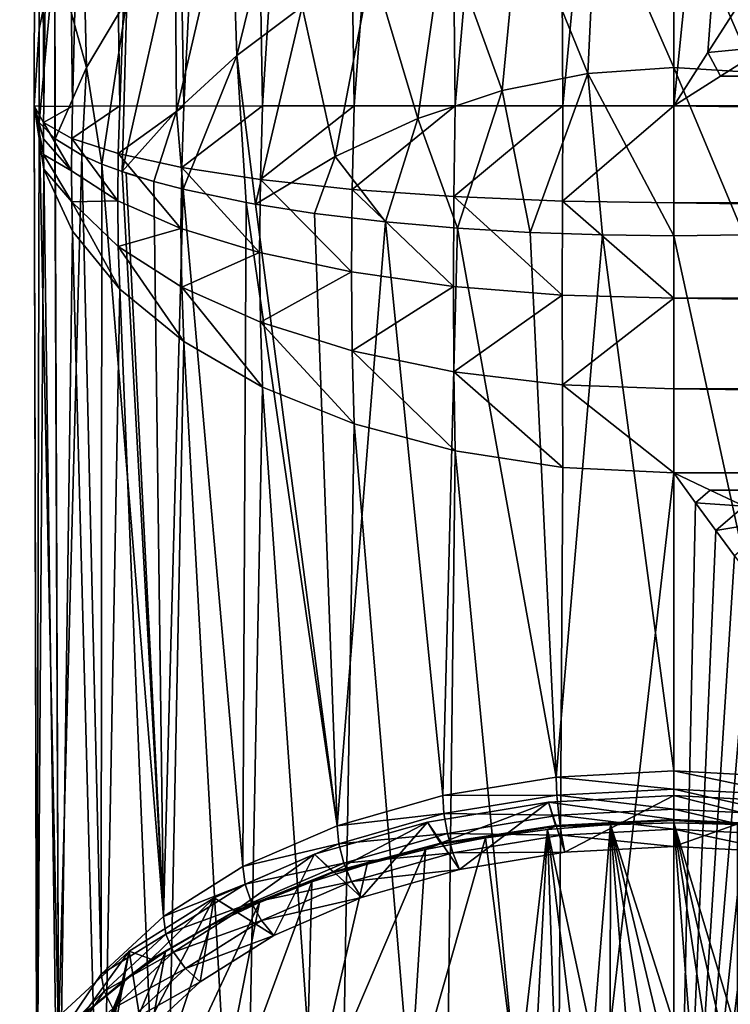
# Model space of a CAD drawing. Header units: metres. Extents: x -109 to 109, y -452 to 89.
# Tile 439 of 656: x -92 to -75, y -21 to 2. Entities that reach past the tile are written whole.
import ezdxf

# ---------------------------------------------------------------- set-up
doc = ezdxf.new("R2010")
doc.units = ezdxf.units.M
doc.layers.add('solid_K244270000C71_000', color=7, linetype='CONTINUOUS')

msp = doc.modelspace()

# ---------------------------------------------------------------- linework, layer by layer
at = {"layer": 'solid_K244270000C71_000'}
for points in [[(-91.436012, 27.5, 1.384006), (-91.436012, 27.5, -1.384006), (-91.5, 0, 0)], [(-91.272263, -0.015732, -2.603879), (-91.5, 0, 0), (-91.436012, 27.5, -1.384006)], [(-91.379578, 1.799448, 1.896888), (-91.436012, 27.5, 1.384006), (-91.5, 0, 0)], [(-91.272263, -0.015732, -2.603879), (-91.436012, 27.5, -1.384006), (-90.927406, 27.5, -4.10485)], [(-91.379578, 1.799448, 1.896888), (-91.016975, 3.579193, 3.775906), (-91.436012, 27.5, 1.384006)], [(-90.596283, -0.003153, -5.127839), (-91.272263, -0.015732, -2.603879), (-90.927406, 27.5, -4.10485)], [(-90.596283, -0.003153, -5.127839), (-90.927406, 27.5, -4.10485), (-89.927528, 27.5, -6.685896)], [(-89.492371, -0.000274, -7.496551), (-90.596283, -0.003153, -5.127839), (-89.927528, 27.5, -6.685896)], [(-89.492371, -0.000274, -7.496551), (-89.927528, 27.5, -6.685896), (-88.470428, 27.5, -9.039283)], [(-87.9925, -0.003201, -9.63963), (-89.492371, -0.000274, -7.496551), (-88.470428, 27.5, -9.039283)], [(-87.9925, -0.003201, -9.63963), (-88.470428, 27.5, -9.039283), (-86.60569, 27.5, -11.08489)], [(-86.142357, 0.004278, -11.490211), (-87.9925, -0.003201, -9.63963), (-86.60569, 27.5, -11.08489)], [(-86.142357, 0.004278, -11.490211), (-86.60569, 27.5, -11.08489), (-84.39679, 27.5, -12.75306)], [(-83.999687, 0.002991, -12.990562), (-86.142357, 0.004278, -11.490211), (-84.39679, 27.5, -12.75306)], [(-83.999687, 0.002991, -12.990562), (-84.39679, 27.5, -12.75306), (-81.918915, 27.5, -13.986968)], [(-81.629501, 0.000997, -14.09568), (-83.999687, 0.002991, -12.990562), (-81.918915, 27.5, -13.986968)], [(-81.629501, 0.000997, -14.09568), (-81.918915, 27.5, -13.986968), (-79.256424, 27.5, -14.744561)], [(-79.102928, 0.00439, -14.772433), (-81.629501, 0.000997, -14.09568), (-79.256424, 27.5, -14.744561)], [(-79.102928, 0.00439, -14.772433), (-79.256424, 27.5, -14.744561), (-76.5, 27.5, -15)], [(-79.102928, 0.00439, -14.772433), (-76.5, 27.5, -15), (-76.5, 0, -15)], [(-73.743576, 27.5, -14.744561), (-76.5, 0, -15), (-76.5, 27.5, -15)], [(-75.704826, 1.252354, -14.978909), (-76.5, 0, -15), (-73.743576, 27.5, -14.744561)], [(-74.916275, 2.491828, -14.91616), (-75.704826, 1.252354, -14.978909), (-73.743576, 27.5, -14.744561)], [(-85.423683, 6.593346, 12.521296), (-86.888893, 5.366241, 11.346062), (-86.744934, 1.179046, 12.950933)], [(-85.423683, 6.593346, 12.521296), (-86.744934, 1.179046, 12.950933), (-85.212532, 2.330608, 13.993941)], [(-90.269264, 0.897855, 6.905731), (-90.378204, 5.396135, 5.691699), (-91.016975, 3.579193, 3.775906)], [(-89.327171, 2.493152, 8.518916), (-90.378204, 5.396135, 5.691699), (-90.269264, 0.897855, 6.905731)], [(-86.888893, 5.366241, 11.346062), (-88.19558, 3.990859, 10.005523), (-88.15937, -0.118314, 11.732627)], [(-86.888893, 5.366241, 11.346062), (-88.15937, -0.118314, 11.732627), (-86.744934, 1.179046, 12.950933)], [(-78.316811, 5.044875, 16.297832), (-76.5, 0.899092, 18.108067), (-76.5, 5.164886, 16.394323)], [(-74.613228, 0.780474, 18.018482), (-74.951378, 5.077603, 16.324306), (-76.5, 5.164886, 16.394323)], [(-76.5, 0.899092, 18.108067), (-74.613228, 0.780474, 18.018482), (-76.5, 5.164886, 16.394323)], [(-78.316811, 5.044875, 16.297832), (-80.115295, 4.688524, 16.00848), (-78.517708, 0.763516, 18.005537)], [(-78.316811, 5.044875, 16.297832), (-78.517708, 0.763516, 18.005537), (-76.5, 0.899092, 18.108067)], [(-80.115295, 4.688524, 16.00848), (-81.877174, 4.106161, 15.526813), (-80.52388, 0.36127, 17.695633)], [(-80.115295, 4.688524, 16.00848), (-80.52388, 0.36127, 17.695633), (-78.517708, 0.763516, 18.005537)], [(-88.19558, 3.990859, 10.005523), (-89.435623, -1.541336, 10.349881), (-88.15937, -0.118314, 11.732627)], [(-88.19558, 3.990859, 10.005523), (-89.327171, 2.493152, 8.518916), (-89.435623, -1.541336, 10.349881)], [(-81.877174, 4.106161, 15.526813), (-83.583015, 3.313621, 14.854282), (-82.504822, -0.295248, 17.172344)], [(-81.877174, 4.106161, 15.526813), (-82.504822, -0.295248, 17.172344), (-80.52388, 0.36127, 17.695633)], [(-91.379578, 1.799448, 1.896888), (-91.37957, -0.386018, 2.586057), (-91.016975, 3.579193, 3.775906)], [(-91.016975, 3.579193, 3.775906), (-91.37957, -0.386018, 2.586057), (-91.016914, -0.766183, 5.146305)], [(-91.016975, 3.579193, 3.775906), (-91.016914, -0.766183, 5.146305), (-91.009636, -0.771867, 5.184297)], [(-90.269264, 0.897855, 6.905731), (-91.016975, 3.579193, 3.775906), (-91.009636, -0.771867, 5.184297)], [(-83.583015, 3.313621, 14.854282), (-85.212532, 2.330608, 13.993941), (-84.441536, -1.187023, 16.42812)], [(-83.583015, 3.313621, 14.854282), (-84.441536, -1.187023, 16.42812), (-82.504822, -0.295248, 17.172344)], [(-89.327171, 2.493152, 8.518916), (-90.269264, 0.897855, 6.905731), (-89.911537, -1.363695, 9.155948)], [(-89.327171, 2.493152, 8.518916), (-89.911537, -1.363695, 9.155948), (-89.435623, -1.541336, 10.349881)], [(-85.212532, 2.330608, 13.993941), (-86.744934, 1.179046, 12.950933), (-86.306107, -2.304031, 15.47005)], [(-85.212532, 2.330608, 13.993941), (-86.306107, -2.304031, 15.47005), (-84.441536, -1.187023, 16.42812)], [(-74.916275, 2.491828, -14.91616), (-74.320084, 1.388073, -14.935637), (-75.704826, 1.252354, -14.978909)], [(-91.379578, 1.799448, 1.896888), (-91.5, 0, 0), (-91.37957, -0.386018, 2.586057)], [(-75.704826, 1.252354, -14.978909), (-74.320084, 1.388073, -14.935637), (-75.406387, 0.696714, -14.983811)], [(75.406387, 0.696714, -14.983811), (-75.406387, 0.696714, -14.983811), (-74.320084, 1.388073, -14.935637)], [(-86.744934, 1.179046, 12.950933), (-88.15937, -0.118314, 11.732627), (-88.006531, -1.953435, 13.115174)], [(-86.744934, 1.179046, 12.950933), (-88.006531, -1.953435, 13.115174), (-86.525574, -2.264761, 15.206486)], [(-86.744934, 1.179046, 12.950933), (-86.525574, -2.264761, 15.206486), (-86.306107, -2.304031, 15.47005)], [(-75.704826, 1.252354, -14.978909), (-75.406387, 0.696714, -14.983811), (-76.5, 0, -15)], [(-90.269264, 0.897855, 6.905731), (-91.009636, -0.771867, 5.184297), (-90.377731, -1.155842, 7.759026)], [(-90.269264, 0.897855, 6.905731), (-90.377731, -1.155842, 7.759026), (-89.911537, -1.363695, 9.155948)], [(-78.517708, 0.763516, 18.005537), (-80.52388, 0.36127, 17.695633), (-79.871422, -2.966779, 19.920454)], [(-78.517708, 0.763516, 18.005537), (-79.871422, -2.966779, 19.920454), (-78.173157, -3.025594, 20.315889)], [(-78.517708, 0.763516, 18.005537), (-76.5, -3.044675, 20.443523), (-76.5, 0.899092, 18.108067)], [(-78.517708, 0.763516, 18.005537), (-78.173157, -3.025594, 20.315889), (-76.5, -3.044675, 20.443523)], [(-76.5, 0.899092, 18.108067), (-76.5, -3.044675, 20.443523), (-74.861115, -3.026363, 20.321075)], [(-76.5, 0.899092, 18.108067), (-74.861115, -3.026363, 20.321075), (-74.613228, 0.780474, 18.018482)], [(76.5, 0, -15), (-76.5, 0, -15), (-75.406387, 0.696714, -14.983811)], [(75.406387, 0.696714, -14.983811), (76.5, 0, -15), (-75.406387, 0.696714, -14.983811)], [(-80.52388, 0.36127, 17.695633), (-82.504822, -0.295248, 17.172344), (-81.572525, -2.865229, 19.239058)], [(-80.52388, 0.36127, 17.695633), (-81.572525, -2.865229, 19.239058), (-79.871422, -2.966779, 19.920454)], [(-91.436012, -24.989958, 15.808574), (-91.5, 0, 0), (-91.272263, -1.480635, -2.141993)], [(-91.277008, -1.140237, -2.306927), (-91.272263, -1.480635, -2.141993), (-91.5, 0, 0)], [(-91.436012, -23.402269, 18.076029), (-91.37957, -0.386018, 2.586057), (-91.5, 0, 0)], [(-91.436012, -24.989958, 15.808574), (-91.436012, -23.402269, 18.076029), (-91.5, 0, 0)], [(-91.277, -0.388398, -2.543896), (-91.5, 0, 0), (-91.272263, -0.015732, -2.603879)], [(-91.27903, -0.770301, -2.444395), (-91.277008, -1.140237, -2.306927), (-91.5, 0, 0)], [(-91.277, -0.388398, -2.543896), (-91.27903, -0.770301, -2.444395), (-91.5, 0, 0)], [(-88.039879, -1.443439, -9.473734), (-87.9925, -0.003201, -9.63963), (-86.142357, 0.004278, -11.490211)], [(-88.039879, -1.443439, -9.473734), (-86.142357, 0.004278, -11.490211), (-86.194016, -1.725687, -11.315187)], [(-86.194016, -1.725687, -11.315187), (-86.142357, 0.004278, -11.490211), (-83.999687, 0.002991, -12.990562)], [(-86.194016, -1.725687, -11.315187), (-83.999687, 0.002991, -12.990562), (-84.042786, -1.956274, -12.815898)], [(-84.042786, -1.956274, -12.815898), (-83.999687, 0.002991, -12.990562), (-81.629501, 0.000997, -14.09568)], [(-84.042786, -1.956274, -12.815898), (-81.629501, 0.000997, -14.09568), (-81.656151, -2.127575, -13.923656)], [(-81.656151, -2.127575, -13.923656), (-81.629501, 0.000997, -14.09568), (-79.102928, 0.00439, -14.772433)], [(-81.656151, -2.127575, -13.923656), (-79.102928, 0.00439, -14.772433), (-79.111313, -2.233987, -14.598969)], [(-79.111313, -2.233987, -14.598969), (-79.102928, 0.00439, -14.772433), (-76.5, 0, -15)], [(-91.277, -0.388398, -2.543896), (-91.272263, -0.015732, -2.603879), (-90.596283, -0.003153, -5.127839)], [(-91.277, -0.388398, -2.543896), (-90.596283, -0.003153, -5.127839), (-90.614975, -0.763982, -5.018686)], [(-90.614975, -0.763982, -5.018686), (-90.596283, -0.003153, -5.127839), (-89.492371, -0.000274, -7.496551)], [(-90.614975, -0.763982, -5.018686), (-89.492371, -0.000274, -7.496551), (-89.526268, -1.119064, -7.352015)], [(-89.526268, -1.119064, -7.352015), (-89.492371, -0.000274, -7.496551), (-87.9925, -0.003201, -9.63963)], [(-89.526268, -1.119064, -7.352015), (-87.9925, -0.003201, -9.63963), (-88.039879, -1.443439, -9.473734)], [(-88.15937, -0.118314, 11.732627), (-89.435623, -1.541336, 10.349881), (-88.694305, -1.772897, 11.904766)], [(-88.15937, -0.118314, 11.732627), (-88.694305, -1.772897, 11.904766), (-88.006531, -1.953435, 13.115174)], [(-79.111313, -2.233987, -14.598969), (-76.5, 0, -15), (-76.498215, -2.273717, -14.826673)], [(76.498215, -2.273717, -14.826673), (-76.498215, -2.273717, -14.826673), (-76.5, 0, -15)], [(76.5, 0, -15), (76.498215, -2.273717, -14.826673), (-76.5, 0, -15)], [(-91.436012, -23.402269, 18.076029), (-90.927383, -21.841614, 20.304874), (-91.37957, -0.386018, 2.586057)], [(-90.927383, -21.841614, 20.304874), (-91.016914, -0.766183, 5.146305), (-91.37957, -0.386018, 2.586057)], [(-91.277, -0.388398, -2.543896), (-90.621918, -1.520272, -4.824285), (-91.27903, -0.770301, -2.444395)], [(-91.277, -0.388398, -2.543896), (-90.614975, -0.763982, -5.018686), (-90.621918, -1.520272, -4.824285)], [(-82.504822, -0.295248, 17.172344), (-84.441536, -1.187023, 16.42812), (-83.260384, -2.717858, 18.249468)], [(-82.504822, -0.295248, 17.172344), (-83.260384, -2.717858, 18.249468), (-81.572525, -2.865229, 19.239058)], [(-91.27903, -0.770301, -2.444395), (-90.621918, -1.520272, -4.824285), (-91.277008, -1.140237, -2.306927)], [(-90.927383, -21.841614, 20.304874), (-91.009636, -0.771867, 5.184297), (-91.016914, -0.766183, 5.146305)], [(-90.927383, -21.841614, 20.304874), (-90.377731, -1.155842, 7.759026), (-91.009636, -0.771867, 5.184297)], [(-90.614975, -0.763982, -5.018686), (-89.539192, -2.228725, -7.072421), (-90.621918, -1.520272, -4.824285)], [(-90.614975, -0.763982, -5.018686), (-89.526268, -1.119064, -7.352015), (-89.539192, -2.228725, -7.072421)], [(-91.277008, -1.140237, -2.306927), (-90.614998, -2.251356, -4.549896), (-91.272263, -1.480635, -2.141993)], [(-90.621918, -1.520272, -4.824285), (-90.614998, -2.251356, -4.549896), (-91.277008, -1.140237, -2.306927)], [(-89.526268, -1.119064, -7.352015), (-88.05764, -2.874324, -9.121095), (-89.539192, -2.228725, -7.072421)], [(-89.526268, -1.119064, -7.352015), (-88.039879, -1.443439, -9.473734), (-88.05764, -2.874324, -9.121095)], [(-90.927383, -21.841614, 20.304874), (-89.927452, -20.361137, 22.419212), (-90.377731, -1.155842, 7.759026)], [(-89.927452, -20.361137, 22.419212), (-89.911537, -1.363695, 9.155948), (-90.377731, -1.155842, 7.759026)], [(-89.927452, -20.361137, 22.419212), (-88.470261, -19.011257, 24.347042), (-89.911537, -1.363695, 9.155948)], [(-88.470261, -19.011257, 24.347042), (-89.435623, -1.541336, 10.349881), (-89.911537, -1.363695, 9.155948)], [(-84.441536, -1.187023, 16.42812), (-86.306107, -2.304031, 15.47005), (-84.922546, -2.5194, 16.916504)], [(-84.441536, -1.187023, 16.42812), (-84.922546, -2.5194, 16.916504), (-83.260384, -2.717858, 18.249468)], [(-90.927383, -26.550613, 13.579727), (-91.436012, -24.989958, 15.808574), (-91.272263, -1.480635, -2.141993)], [(-90.927383, -26.550613, 13.579727), (-91.272263, -1.480635, -2.141993), (-90.596283, -2.938624, -4.202287)], [(-90.614998, -2.251356, -4.549896), (-90.596283, -2.938624, -4.202287), (-91.272263, -1.480635, -2.141993)], [(-90.621918, -1.520272, -4.824285), (-89.539192, -2.228725, -7.072421), (-90.614998, -2.251356, -4.549896)], [(-88.694305, -1.772897, 11.904766), (-89.435623, -1.541336, 10.349881), (-89.340675, -1.573668, 10.567189)], [(-88.470261, -19.011257, 24.347042), (-89.340675, -1.573668, 10.567189), (-89.435623, -1.541336, 10.349881)], [(-88.470261, -19.011257, 24.347042), (-88.694305, -1.772897, 11.904766), (-89.340675, -1.573668, 10.567189)], [(-88.039879, -1.443439, -9.473734), (-86.213135, -3.435757, -10.902686), (-88.05764, -2.874324, -9.121095)], [(-88.039879, -1.443439, -9.473734), (-86.194016, -1.725687, -11.315187), (-86.213135, -3.435757, -10.902686)], [(-88.470261, -19.011257, 24.347042), (-88.006531, -1.953435, 13.115174), (-88.694305, -1.772897, 11.904766)], [(-86.194016, -1.725687, -11.315187), (-84.059235, -3.89404, -12.356947), (-86.213135, -3.435757, -10.902686)], [(-86.194016, -1.725687, -11.315187), (-84.042786, -1.956274, -12.815898), (-84.059235, -3.89404, -12.356947)], [(-88.470261, -19.011257, 24.347042), (-86.605431, -17.837942, 26.022711), (-88.006531, -1.953435, 13.115174)], [(-86.605431, -17.837942, 26.022711), (-86.525574, -2.264761, 15.206486), (-88.006531, -1.953435, 13.115174)], [(-84.042786, -1.956274, -12.815898), (-81.667122, -4.232545, -13.431114), (-84.059235, -3.89404, -12.356947)], [(-84.042786, -1.956274, -12.815898), (-81.656151, -2.127575, -13.923656), (-81.667122, -4.232545, -13.431114)], [(-89.539192, -2.228725, -7.072421), (-89.526321, -3.298178, -6.665224), (-90.614998, -2.251356, -4.549896)], [(-90.614998, -2.251356, -4.549896), (-89.492371, -4.299621, -6.140972), (-90.596283, -2.938624, -4.202287)], [(-90.614998, -2.251356, -4.549896), (-89.526321, -3.298178, -6.665224), (-89.492371, -4.299621, -6.140972)], [(-89.539192, -2.228725, -7.072421), (-88.05764, -2.874324, -9.121095), (-89.526321, -3.298178, -6.665224)], [(-86.605431, -17.837942, 26.022711), (-84.396484, -16.881145, 27.389158), (-86.525574, -2.264761, 15.206486)], [(-84.396484, -16.881145, 27.389158), (-86.306107, -2.304031, 15.47005), (-86.525574, -2.264761, 15.206486)], [(-84.396484, -16.881145, 27.389158), (-84.922546, -2.5194, 16.916504), (-86.306107, -2.304031, 15.47005)], [(-81.656151, -2.127575, -13.923656), (-79.116142, -4.438833, -14.085712), (-81.667122, -4.232545, -13.431114)], [(-81.656151, -2.127575, -13.923656), (-79.111313, -2.233987, -14.598969), (-79.116142, -4.438833, -14.085712)], [(-79.111313, -2.233987, -14.598969), (-76.5, -4.508398, -14.306444), (-79.116142, -4.438833, -14.085712)], [(-79.111313, -2.233987, -14.598969), (-76.498215, -2.273717, -14.826673), (-76.5, -4.508398, -14.306444)], [(76.5, -4.508398, -14.306444), (-76.5, -4.508398, -14.306444), (-76.498215, -2.273717, -14.826673)], [(76.498215, -2.273717, -14.826673), (76.5, -4.508398, -14.306444), (-76.498215, -2.273717, -14.826673)], [(-84.396484, -16.881145, 27.389158), (-83.260384, -2.717858, 18.249468), (-84.922546, -2.5194, 16.916504)], [(-84.396484, -16.881145, 27.389158), (-81.918625, -16.17345, 28.399849), (-83.260384, -2.717858, 18.249468)], [(-81.918625, -16.17345, 28.399849), (-81.572525, -2.865229, 19.239058), (-83.260384, -2.717858, 18.249468)], [(-89.927452, -28.031088, 11.465388), (-90.927383, -26.550613, 13.579727), (-90.596283, -2.938624, -4.202287)], [(-89.927452, -28.031088, 11.465388), (-90.596283, -2.938624, -4.202287), (-89.492371, -4.299621, -6.140972)], [(-88.05764, -2.874324, -9.121095), (-88.03994, -4.248847, -8.589584), (-89.526321, -3.298178, -6.665224)], [(-88.05764, -2.874324, -9.121095), (-86.213135, -3.435757, -10.902686), (-88.03994, -4.248847, -8.589584)], [(-81.918625, -16.17345, 28.399849), (-79.256241, -15.73896, 29.020367), (-81.572525, -2.865229, 19.239058)], [(-79.256241, -15.73896, 29.020367), (-79.871422, -2.966779, 19.920454), (-81.572525, -2.865229, 19.239058)], [(-79.256241, -15.73896, 29.020367), (-78.173157, -3.025594, 20.315889), (-79.871422, -2.966779, 19.920454)], [(-79.256241, -15.73896, 29.020367), (-76.5, -15.592466, 29.229582), (-78.173157, -3.025594, 20.315889)], [(-76.5, -15.592466, 29.229582), (-76.5, -3.044675, 20.443523), (-78.173157, -3.025594, 20.315889)], [(-73.743759, -15.73896, 29.020367), (-74.861115, -3.026363, 20.321075), (-76.5, -3.044675, 20.443523)], [(-73.743759, -15.73896, 29.020367), (-76.5, -3.044675, 20.443523), (-76.5, -15.592466, 29.229582)], [(-89.526321, -3.298178, -6.665224), (-87.992493, -5.526445, -7.898163), (-89.492371, -4.299621, -6.140972)], [(-89.526321, -3.298178, -6.665224), (-88.03994, -4.248847, -8.589584), (-87.992493, -5.526445, -7.898163)], [(-86.213135, -3.435757, -10.902686), (-86.194084, -5.073355, -10.260176), (-88.03994, -4.248847, -8.589584)], [(-86.213135, -3.435757, -10.902686), (-84.059235, -3.89404, -12.356947), (-86.194084, -5.073355, -10.260176)], [(-84.059235, -3.89404, -12.356947), (-84.042847, -5.744836, -11.621973), (-86.194084, -5.073355, -10.260176)], [(-84.059235, -3.89404, -12.356947), (-81.667122, -4.232545, -13.431114), (-84.042847, -5.744836, -11.621973)], [(-88.470261, -29.380968, 9.53756), (-89.927452, -28.031088, 11.465388), (-89.492371, -4.299621, -6.140972)], [(-88.470261, -29.380968, 9.53756), (-89.492371, -4.299621, -6.140972), (-87.992493, -5.526445, -7.898163)], [(-88.03994, -4.248847, -8.589584), (-86.142349, -6.594023, -9.409782), (-87.992493, -5.526445, -7.898163)], [(-88.03994, -4.248847, -8.589584), (-86.194084, -5.073355, -10.260176), (-86.142349, -6.594023, -9.409782)], [(-81.667122, -4.232545, -13.431114), (-81.656189, -6.239601, -12.627819), (-84.042847, -5.744836, -11.621973)], [(-81.667122, -4.232545, -13.431114), (-79.116142, -4.438833, -14.085712), (-81.656189, -6.239601, -12.627819)], [(-79.116142, -4.438833, -14.085712), (-79.11132, -6.539595, -13.242138), (-81.656189, -6.239601, -12.627819)], [(-79.116142, -4.438833, -14.085712), (-76.5, -4.508398, -14.306444), (-79.11132, -6.539595, -13.242138)], [(-79.11132, -6.539595, -13.242138), (-76.5, -4.508398, -14.306444), (-76.498215, -6.637587, -13.451485)], [(76.498215, -6.637587, -13.451485), (-76.498215, -6.637587, -13.451485), (-76.5, -4.508398, -14.306444)], [(76.5, -4.508398, -14.306444), (76.498215, -6.637587, -13.451485), (-76.5, -4.508398, -14.306444)], [(-86.194084, -5.073355, -10.260176), (-83.999672, -7.453535, -10.639536), (-86.142349, -6.594023, -9.409782)], [(-86.194084, -5.073355, -10.260176), (-84.042847, -5.744836, -11.621973), (-83.999672, -7.453535, -10.639536)], [(-86.605431, -30.554285, 7.861891), (-88.470261, -29.380968, 9.53756), (-87.992493, -5.526445, -7.898163)], [(-86.605431, -30.554285, 7.861891), (-87.992493, -5.526445, -7.898163), (-86.142349, -6.594023, -9.409782)], [(-84.042847, -5.744836, -11.621973), (-81.629494, -8.085768, -11.545936), (-83.999672, -7.453535, -10.639536)], [(-84.042847, -5.744836, -11.621973), (-81.656189, -6.239601, -12.627819), (-81.629494, -8.085768, -11.545936)], [(-81.656189, -6.239601, -12.627819), (-79.102921, -8.476716, -12.098351), (-81.629494, -8.085768, -11.545936)], [(-81.656189, -6.239601, -12.627819), (-79.11132, -6.539595, -13.242138), (-79.102921, -8.476716, -12.098351)], [(-84.396484, -31.511082, 6.495444), (-86.605431, -30.554285, 7.861891), (-86.142349, -6.594023, -9.409782)], [(-84.396484, -31.511082, 6.495444), (-86.142349, -6.594023, -9.409782), (-83.999672, -7.453535, -10.639536)], [(-79.11132, -6.539595, -13.242138), (-76.498215, -6.637587, -13.451485), (-76.5, -8.603646, -12.287281)], [(-79.11132, -6.539595, -13.242138), (-76.5, -8.603646, -12.287281), (-79.102921, -8.476716, -12.098351)], [(76.5, -8.603646, -12.287281), (-76.5, -8.603646, -12.287281), (-76.498215, -6.637587, -13.451485)], [(76.498215, -6.637587, -13.451485), (76.5, -8.603646, -12.287281), (-76.498215, -6.637587, -13.451485)], [(-81.918625, -32.218773, 5.484753), (-84.396484, -31.511082, 6.495444), (-83.999672, -7.453535, -10.639536)], [(-81.918625, -32.218773, 5.484753), (-83.999672, -7.453535, -10.639536), (-81.629494, -8.085768, -11.545936)], [(-79.256241, -32.653267, 4.864234), (-81.918625, -32.218773, 5.484753), (-81.629494, -8.085768, -11.545936)], [(-79.256241, -32.653267, 4.864234), (-81.629494, -8.085768, -11.545936), (-79.102921, -8.476716, -12.098351)], [(-79.256241, -32.653267, 4.864234), (-79.102921, -8.476716, -12.098351), (-76.5, -8.603646, -12.287281)], [(-79.256241, -32.653267, 4.864234), (-76.5, -8.603646, -12.287281), (-76.5, -32.799759, 4.65502)], [(75.649117, -9.011068, -11.991691), (-75.649117, -9.011068, -11.991691), (-76.5, -8.603646, -12.287281)], [(-75.992767, -9.307981, -11.783628), (-76.5, -8.603646, -12.287281), (-75.649117, -9.011068, -11.991691)], [(76.5, -8.603646, -12.287281), (75.649117, -9.011068, -11.991691), (-76.5, -8.603646, -12.287281)], [(-75.992767, -9.307981, -11.783628), (-76.5, -32.799759, 4.65502), (-76.5, -8.603646, -12.287281)], [(-75.992767, -9.307981, -11.783628), (-75.649117, -9.011068, -11.991691), (-74.848839, -9.38379, -11.702329)], [(74.848839, -9.38379, -11.702329), (-74.848839, -9.38379, -11.702329), (-75.649117, -9.011068, -11.991691)], [(75.649117, -9.011068, -11.991691), (74.848839, -9.38379, -11.702329), (-75.649117, -9.011068, -11.991691)], [(-75.992767, -9.307981, -11.783628), (-75.519783, -9.95563, -11.301472), (-76.5, -32.799759, 4.65502)], [(-75.992767, -9.307981, -11.783628), (-74.848839, -9.38379, -11.702329), (-75.519783, -9.95563, -11.301472)], [(-75.519783, -9.95563, -11.301472), (-74.848839, -9.38379, -11.702329), (-74.10054, -9.722445, -11.422524)], [(-75.519783, -9.95563, -11.301472), (-74.10054, -9.722445, -11.422524), (-75.08065, -10.549353, -10.842721)], [(-75.519783, -9.95563, -11.301472), (-75.08065, -10.549353, -10.842721), (-76.5, -32.799759, 4.65502)], [(-75.08065, -10.549353, -10.842721), (-74.670326, -11.09618, -10.405253), (-76.5, -32.799759, 4.65502)], [(-74.670326, -11.09618, -10.405253), (-74.289726, -11.602024, -9.987907), (-76.5, -32.799759, 4.65502)], [(-74.289726, -11.602024, -9.987907), (-73.938858, -12.071324, -9.590292), (-76.5, -32.799759, 4.65502)], [(-73.743759, -32.653267, 4.864234), (-76.5, -32.799759, 4.65502), (-73.938858, -12.071324, -9.590292)], [(-76.5, -16.020258, 29.435087), (-76.5, -15.592466, 29.229582), (-79.256241, -15.73896, 29.020367)], [(-73.757912, -16.166, 29.226948), (-73.743759, -15.73896, 29.020367), (-76.5, -15.592466, 29.229582)], [(-73.757912, -16.166, 29.226948), (-76.5, -15.592466, 29.229582), (-76.5, -16.020258, 29.435087)], [(-79.242088, -16.166, 29.226948), (-79.256241, -15.73896, 29.020367), (-81.918625, -16.17345, 28.399849)], [(-79.242088, -16.166, 29.226948), (-76.5, -16.020258, 29.435087), (-79.256241, -15.73896, 29.020367)], [(-76.5, -16.492769, 29.492678), (-76.5, -16.020258, 29.435087), (-79.242088, -16.166, 29.226948)], [(-73.799042, -16.636324, 29.287659), (-76.5, -16.020258, 29.435087), (-76.5, -16.492769, 29.492678)], [(-73.799042, -16.636324, 29.287659), (-73.757912, -16.166, 29.226948), (-76.5, -16.020258, 29.435087)], [(-81.8908, -16.598261, 28.609615), (-81.918625, -16.17345, 28.399849), (-84.396484, -16.881145, 27.389158)], [(-82.279602, -16.794676, 29.973301), (-79.439758, -16.331253, 30.635138), (-81.52832, -17.907541, 28.383965)], [(-82.279602, -16.794676, 29.973301), (-81.97216, -17.287161, 30.45912), (-79.439758, -16.331253, 30.635138)], [(-79.439758, -16.331253, 30.635138), (-81.97216, -17.287161, 30.45912), (-79.278168, -16.873142, 31.050398)], [(-81.8908, -16.598261, 28.609615), (-79.242088, -16.166, 29.226948), (-81.918625, -16.17345, 28.399849)], [(-79.200958, -16.636324, 29.287659), (-79.242088, -16.166, 29.226948), (-81.8908, -16.598261, 28.609615)], [(-79.439758, -16.331253, 30.635138), (-79.057732, -17.504341, 28.959793), (-81.52832, -17.907541, 28.383965)], [(-79.439758, -16.331253, 30.635138), (-76.5, -16.175018, 30.858263), (-79.057732, -17.504341, 28.959793)], [(-79.439758, -16.331253, 30.635138), (-76.5, -16.73374, 31.249485), (-76.5, -16.175018, 30.858263)], [(-79.439758, -16.331253, 30.635138), (-79.278168, -16.873142, 31.050398), (-76.5, -16.73374, 31.249485)], [(-79.200958, -16.636324, 29.287659), (-76.5, -16.492769, 29.492678), (-79.242088, -16.166, 29.226948)], [(-76.5, -16.175018, 30.858263), (-76.5, -17.368395, 29.153944), (-79.057732, -17.504341, 28.959793)], [(-76.5, -16.175018, 30.858263), (-73.560242, -16.331253, 30.635138), (-76.5, -17.368395, 29.153944)], [(-76.5, -16.175018, 30.858263), (-76.5, -16.73374, 31.249485), (-73.721832, -16.873142, 31.050398)], [(-76.5, -16.175018, 30.858263), (-73.721832, -16.873142, 31.050398), (-73.560242, -16.331253, 30.635138)], [(-73.560242, -16.331253, 30.635138), (-73.942268, -17.504341, 28.959793), (-76.5, -17.368395, 29.153944)], [(-84.355934, -17.30232, 27.604115), (-81.8908, -16.598261, 28.609615), (-84.396484, -16.881145, 27.389158)], [(-81.809937, -17.062101, 28.679588), (-81.8908, -16.598261, 28.609615), (-84.355934, -17.30232, 27.604115)], [(-81.809937, -17.062101, 28.679588), (-79.200958, -16.636324, 29.287659), (-81.8908, -16.598261, 28.609615)], [(-79.200958, -16.636324, 29.287659), (-76.5, -16.958736, 29.395424), (-76.5, -16.492769, 29.492678)], [(-73.862793, -17.098902, 29.195246), (-76.5, -16.492769, 29.492678), (-76.5, -16.958736, 29.395424)], [(-73.799042, -16.636324, 29.287659), (-76.5, -16.492769, 29.492678), (-73.862793, -17.098902, 29.195246)], [(-84.922745, -17.549547, 28.895231), (-82.279602, -16.794676, 29.973301), (-83.82766, -18.564253, 27.446081)], [(-84.922745, -17.549547, 28.895231), (-84.499901, -17.963223, 29.493603), (-82.279602, -16.794676, 29.973301)], [(-82.279602, -16.794676, 29.973301), (-84.499901, -17.963223, 29.493603), (-81.97216, -17.287161, 30.45912)], [(-82.279602, -16.794676, 29.973301), (-81.52832, -17.907541, 28.383965), (-83.82766, -18.564253, 27.446081)], [(-81.809937, -17.062101, 28.679588), (-79.137207, -17.098902, 29.195246), (-79.200958, -16.636324, 29.287659)], [(-78.399635, -21.934137, 38.567516), (-77.987938, -16.850414, 31.401363), (-79.463188, -16.968449, 31.232792)], [(-79.291122, -16.900703, 31.157911), (-79.463188, -16.968449, 31.232792), (-77.987938, -16.850414, 31.401363)], [(-79.291122, -16.900703, 31.157911), (-76.5, -16.810957, 31.457714), (-76.5, -16.760641, 31.357941)], [(-79.291122, -16.900703, 31.157911), (-76.5, -16.760641, 31.357941), (-79.278168, -16.873142, 31.050398)], [(-79.291122, -16.900703, 31.157911), (-77.987938, -16.850414, 31.401363), (-76.5, -16.810957, 31.457714)], [(-76.5, -16.760641, 31.357941), (-76.5, -16.73374, 31.249485), (-79.278168, -16.873142, 31.050398)], [(-79.200958, -16.636324, 29.287659), (-79.137207, -17.098902, 29.195246), (-76.5, -16.958736, 29.395424)], [(-78.399635, -21.934137, 38.567516), (-77.993652, -21.777649, 38.417747), (-77.987938, -16.850414, 31.401363)], [(-77.993652, -21.777649, 38.417747), (-77.605087, -21.663586, 38.308582), (-77.987938, -16.850414, 31.401363)], [(-76.500061, -21.526289, 38.17717), (-76.5, -16.810957, 31.457714), (-77.987938, -16.850414, 31.401363)], [(-76.862495, -21.540901, 38.191105), (-76.500061, -21.526289, 38.17717), (-77.987938, -16.850414, 31.401363)], [(-77.229309, -21.586023, 38.234352), (-76.862495, -21.540901, 38.191105), (-77.987938, -16.850414, 31.401363)], [(-77.605087, -21.663586, 38.308582), (-77.229309, -21.586023, 38.234352), (-77.987938, -16.850414, 31.401363)], [(-76.500061, -21.526289, 38.17717), (-76.137627, -21.540892, 38.191097), (-76.5, -16.810957, 31.457714)], [(-73.708878, -16.900703, 31.157911), (-73.721832, -16.873142, 31.050398), (-76.5, -16.73374, 31.249485)], [(-76.5, -16.760641, 31.357941), (-73.708878, -16.900703, 31.157911), (-76.5, -16.73374, 31.249485)], [(-76.5, -16.760641, 31.357941), (-76.5, -16.810957, 31.457714), (-75.012062, -16.850414, 31.401363)], [(-76.5, -16.760641, 31.357941), (-75.012062, -16.850414, 31.401363), (-73.708878, -16.900703, 31.157911)], [(-75.006485, -21.777601, 38.417698), (-75.012062, -16.850414, 31.401363), (-76.5, -16.810957, 31.457714)], [(-75.395042, -21.663557, 38.308556), (-75.006485, -21.777601, 38.417698), (-76.5, -16.810957, 31.457714)], [(-75.770813, -21.585999, 38.234329), (-75.395042, -21.663557, 38.308556), (-76.5, -16.810957, 31.457714)], [(-76.137627, -21.540892, 38.191097), (-75.770813, -21.585999, 38.234329), (-76.5, -16.810957, 31.457714)], [(-84.355934, -17.30232, 27.604115), (-84.396484, -16.881145, 27.389158), (-86.605431, -17.837942, 26.022711)], [(-84.238091, -17.7556, 27.689169), (-81.809937, -17.062101, 28.679588), (-84.355934, -17.30232, 27.604115)], [(-84.238091, -17.7556, 27.689169), (-81.684608, -17.514629, 28.601524), (-81.809937, -17.062101, 28.679588)], [(-81.997429, -17.316635, 30.5639), (-79.463188, -16.968449, 31.232792), (-79.291122, -16.900703, 31.157911)], [(-81.997429, -17.316635, 30.5639), (-79.291122, -16.900703, 31.157911), (-81.97216, -17.287161, 30.45912)], [(-81.997429, -17.316635, 30.5639), (-80.913162, -17.164055, 30.953436), (-79.463188, -16.968449, 31.232792)], [(-79.291122, -16.900703, 31.157911), (-79.278168, -16.873142, 31.050398), (-81.97216, -17.287161, 30.45912)], [(-81.809937, -17.062101, 28.679588), (-81.684608, -17.514629, 28.601524), (-79.137207, -17.098902, 29.195246)], [(-80.163689, -23.076845, 39.659744), (-79.463188, -16.968449, 31.232792), (-80.913162, -17.164055, 30.953436)], [(-80.163689, -23.076845, 39.659744), (-79.767982, -22.752308, 39.349842), (-79.463188, -16.968449, 31.232792)], [(-79.767982, -22.752308, 39.349842), (-79.281914, -22.409084, 39.021881), (-79.463188, -16.968449, 31.232792)], [(-78.82756, -22.141066, 38.765522), (-78.399635, -21.934137, 38.567516), (-79.463188, -16.968449, 31.232792)], [(-79.281914, -22.409084, 39.021881), (-78.82756, -22.141066, 38.765522), (-79.463188, -16.968449, 31.232792)], [(-76.5, -17.368395, 29.153944), (-76.5, -16.958736, 29.395424), (-79.137207, -17.098902, 29.195246)], [(-73.942268, -17.504341, 28.959793), (-76.5, -16.958736, 29.395424), (-76.5, -17.368395, 29.153944)], [(-73.942268, -17.504341, 28.959793), (-73.862793, -17.098902, 29.195246), (-76.5, -16.958736, 29.395424)], [(-86.553535, -18.254202, 26.244684), (-84.355934, -17.30232, 27.604115), (-86.605431, -17.837942, 26.022711)], [(-84.238091, -17.7556, 27.689169), (-84.355934, -17.30232, 27.604115), (-86.553535, -18.254202, 26.244684)], [(-84.536705, -17.995798, 29.593954), (-82.325485, -17.435566, 30.56568), (-81.997429, -17.316635, 30.5639)], [(-84.536705, -17.995798, 29.593954), (-81.997429, -17.316635, 30.5639), (-84.499901, -17.963223, 29.493603)], [(-81.997429, -17.316635, 30.5639), (-81.97216, -17.287161, 30.45912), (-84.499901, -17.963223, 29.493603)], [(-82.709244, -23.465929, 39.126385), (-80.913162, -17.164055, 30.953436), (-82.325485, -17.435566, 30.56568)], [(-82.709244, -23.465929, 39.126385), (-80.163689, -23.076845, 39.659744), (-80.913162, -17.164055, 30.953436)], [(-81.997429, -17.316635, 30.5639), (-82.325485, -17.435566, 30.56568), (-80.913162, -17.164055, 30.953436)], [(-79.057732, -17.504341, 28.959793), (-79.137207, -17.098902, 29.195246), (-81.684608, -17.514629, 28.601524)], [(-79.057732, -17.504341, 28.959793), (-76.5, -17.368395, 29.153944), (-79.137207, -17.098902, 29.195246)], [(-87.279099, -18.570175, 27.437626), (-84.922745, -17.549547, 28.895231), (-85.877449, -19.452114, 26.178085)], [(-87.279099, -18.570175, 27.437626), (-86.784569, -18.880787, 28.183184), (-84.922745, -17.549547, 28.895231)], [(-84.922745, -17.549547, 28.895231), (-86.784569, -18.880787, 28.183184), (-84.499901, -17.963223, 29.493603)], [(-84.922745, -17.549547, 28.895231), (-83.82766, -18.564253, 27.446081), (-85.877449, -19.452114, 26.178085)], [(-85.140335, -24.038181, 38.309124), (-82.325485, -17.435566, 30.56568), (-83.68811, -17.780661, 30.072832)], [(-85.140335, -24.038181, 38.309124), (-82.709244, -23.465929, 39.126385), (-82.325485, -17.435566, 30.56568)], [(-84.536705, -17.995798, 29.593954), (-83.68811, -17.780661, 30.072832), (-82.325485, -17.435566, 30.56568)], [(-84.238091, -17.7556, 27.689169), (-84.055458, -18.191759, 27.634483), (-81.684608, -17.514629, 28.601524)], [(-81.52832, -17.907541, 28.383965), (-81.684608, -17.514629, 28.601524), (-84.055458, -18.191759, 27.634483)], [(-81.52832, -17.907541, 28.383965), (-79.057732, -17.504341, 28.959793), (-81.684608, -17.514629, 28.601524)], [(-86.402733, -18.693203, 26.350132), (-84.238091, -17.7556, 27.689169), (-86.553535, -18.254202, 26.244684)], [(-86.402733, -18.693203, 26.350132), (-84.055458, -18.191759, 27.634483), (-84.238091, -17.7556, 27.689169)], [(-85.140335, -24.038181, 38.309124), (-83.68811, -17.780661, 30.072832), (-84.989403, -18.1964, 29.479094)], [(-84.536705, -17.995798, 29.593954), (-84.989403, -18.1964, 29.479094), (-83.68811, -17.780661, 30.072832)], [(-86.553535, -18.254202, 26.244684), (-86.605431, -17.837942, 26.022711), (-88.470261, -19.011257, 24.347042)], [(-86.831787, -18.917555, 28.277548), (-84.989403, -18.1964, 29.479094), (-84.536705, -17.995798, 29.593954)], [(-86.831787, -18.917555, 28.277548), (-84.536705, -17.995798, 29.593954), (-86.784569, -18.880787, 28.183184)], [(-84.536705, -17.995798, 29.593954), (-84.499901, -17.963223, 29.493603), (-86.784569, -18.880787, 28.183184)], [(-83.82766, -18.564253, 27.446081), (-81.52832, -17.907541, 28.383965), (-84.055458, -18.191759, 27.634483)], [(-87.416115, -24.791819, 37.232819), (-84.989403, -18.1964, 29.479094), (-86.218277, -18.679235, 28.789534)], [(-87.416115, -24.791819, 37.232819), (-85.140335, -24.038181, 38.309124), (-84.989403, -18.1964, 29.479094)], [(-86.831787, -18.917555, 28.277548), (-86.218277, -18.679235, 28.789534), (-84.989403, -18.1964, 29.479094)], [(-86.402733, -18.693203, 26.350132), (-86.169006, -19.107235, 26.327049), (-84.055458, -18.191759, 27.634483)], [(-83.82766, -18.564253, 27.446081), (-84.055458, -18.191759, 27.634483), (-86.169006, -19.107235, 26.327049)], [(-88.408783, -19.421494, 24.577621), (-86.553535, -18.254202, 26.244684), (-88.470261, -19.011257, 24.347042)], [(-86.402733, -18.693203, 26.350132), (-86.553535, -18.254202, 26.244684), (-88.408783, -19.421494, 24.577621)], [(-89.495682, -25.713297, 35.916809), (-86.218277, -18.679235, 28.789534), (-87.364227, -19.225044, 28.010038)], [(-89.495682, -25.713297, 35.916809), (-87.416115, -24.791819, 37.232819), (-86.218277, -18.679235, 28.789534)], [(-89.268356, -19.821789, 25.650137), (-87.279099, -18.570175, 27.437626), (-88.960121, -21.793509, 22.834227)], [(-89.268356, -19.821789, 25.650137), (-88.756737, -20.011976, 26.567678), (-87.279099, -18.570175, 27.437626)], [(-87.279099, -18.570175, 27.437626), (-87.60791, -20.54089, 24.623154), (-88.960121, -21.793509, 22.834227)], [(-87.279099, -18.570175, 27.437626), (-88.756737, -20.011976, 26.567678), (-86.784569, -18.880787, 28.183184)], [(-88.230156, -19.842985, 24.708075), (-86.402733, -18.693203, 26.350132), (-88.408783, -19.421494, 24.577621)], [(-88.230156, -19.842985, 24.708075), (-86.169006, -19.107235, 26.327049), (-86.402733, -18.693203, 26.350132)], [(-87.279099, -18.570175, 27.437626), (-85.877449, -19.452114, 26.178085), (-87.60791, -20.54089, 24.623154)], [(-86.831787, -18.917555, 28.277548), (-87.364227, -19.225044, 28.010038), (-86.218277, -18.679235, 28.789534)], [(-85.877449, -19.452114, 26.178085), (-83.82766, -18.564253, 27.446081), (-86.169006, -19.107235, 26.327049)], [(-88.81295, -20.0539, 26.654678), (-87.364227, -19.225044, 28.010038), (-86.831787, -18.917555, 28.277548)], [(-88.81295, -20.0539, 26.654678), (-86.831787, -18.917555, 28.277548), (-88.756737, -20.011976, 26.567678)], [(-86.831787, -18.917555, 28.277548), (-86.784569, -18.880787, 28.183184), (-88.756737, -20.011976, 26.567678)], [(-88.408783, -19.421494, 24.577621), (-88.470261, -19.011257, 24.347042), (-89.927452, -20.361137, 22.419212)], [(-88.230156, -19.842985, 24.708075), (-87.953293, -20.229877, 24.723747), (-86.169006, -19.107235, 26.327049)], [(-85.877449, -19.452114, 26.178085), (-86.169006, -19.107235, 26.327049), (-87.953293, -20.229877, 24.723747)], [(-89.495682, -25.713297, 35.916809), (-87.364227, -19.225044, 28.010038), (-88.41748, -19.829168, 27.147259)], [(-88.81295, -20.0539, 26.654678), (-88.41748, -19.829168, 27.147259), (-87.364227, -19.225044, 28.010038)], [(-89.858498, -20.764441, 22.659693), (-88.408783, -19.421494, 24.577621), (-89.927452, -20.361137, 22.419212)], [(-88.230156, -19.842985, 24.708075), (-88.408783, -19.421494, 24.577621), (-89.858498, -20.764441, 22.659693)], [(-87.60791, -20.54089, 24.623154), (-85.877449, -19.452114, 26.178085), (-87.953293, -20.229877, 24.723747)], [(-91.34005, -26.777905, 34.373928), (-88.41748, -19.829168, 27.147259), (-89.369064, -20.486458, 26.208553)], [(-91.34005, -26.777905, 34.373928), (-89.495682, -25.713297, 35.916809), (-88.41748, -19.829168, 27.147259)], [(-90.822731, -21.261734, 23.593681), (-89.268356, -19.821789, 25.650137), (-90.360031, -24.615568, 18.803909)], [(-90.822731, -21.261734, 23.593681), (-90.356461, -21.322409, 24.696186), (-89.268356, -19.821789, 25.650137)], [(-89.268356, -19.821789, 25.650137), (-89.888031, -23.167326, 20.872211), (-90.360031, -24.615568, 18.803909)], [(-89.268356, -19.821789, 25.650137), (-90.356461, -21.322409, 24.696186), (-88.756737, -20.011976, 26.567678)], [(-89.268356, -19.821789, 25.650137), (-88.960121, -21.793509, 22.834227), (-89.888031, -23.167326, 20.872211)], [(-89.658112, -21.165789, 22.818914), (-88.230156, -19.842985, 24.708075), (-89.858498, -20.764441, 22.659693)], [(-89.658112, -21.165789, 22.818914), (-87.953293, -20.229877, 24.723747), (-88.230156, -19.842985, 24.708075)], [(-88.81295, -20.0539, 26.654678), (-89.369064, -20.486458, 26.208553), (-88.41748, -19.829168, 27.147259)], [(-90.419983, -21.370306, 24.774656), (-89.369064, -20.486458, 26.208553), (-88.81295, -20.0539, 26.654678)], [(-90.419983, -21.370306, 24.774656), (-88.81295, -20.0539, 26.654678), (-90.356461, -21.322409, 24.696186)], [(-88.81295, -20.0539, 26.654678), (-88.756737, -20.011976, 26.567678), (-90.356461, -21.322409, 24.696186)], [(-89.658112, -21.165789, 22.818914), (-89.347557, -21.521461, 22.879177), (-87.953293, -20.229877, 24.723747)], [(-87.60791, -20.54089, 24.623154), (-87.953293, -20.229877, 24.723747), (-89.347557, -21.521461, 22.879177)], [(-91.837952, -26.449804, 32.613861), (-89.369064, -20.486458, 26.208553), (-90.210846, -21.191303, 25.201929)], [(-91.837952, -26.449804, 32.613861), (-91.65937, -26.508535, 33.1702), (-89.369064, -20.486458, 26.208553)], [(-91.65937, -26.508535, 33.1702), (-91.478447, -26.631262, 33.814213), (-89.369064, -20.486458, 26.208553)], [(-91.478447, -26.631262, 33.814213), (-91.34005, -26.777905, 34.373928), (-89.369064, -20.486458, 26.208553)], [(-89.858498, -20.764441, 22.659693), (-89.927452, -20.361137, 22.419212), (-90.927383, -21.841614, 20.304874)], [(-90.419983, -21.370306, 24.774656), (-90.210846, -21.191303, 25.201929), (-89.369064, -20.486458, 26.208553)], [(-88.960121, -21.793509, 22.834227), (-87.60791, -20.54089, 24.623154), (-89.347557, -21.521461, 22.879177)], [(-90.853294, -22.237314, 20.556213), (-89.858498, -20.764441, 22.659693), (-90.927383, -21.841614, 20.304874)], [(-89.658112, -21.165789, 22.818914), (-89.858498, -20.764441, 22.659693), (-90.853294, -22.237314, 20.556213)]]:
    msp.add_3dface(points, dxfattribs=at)

doc.saveas('drawing.dxf')
